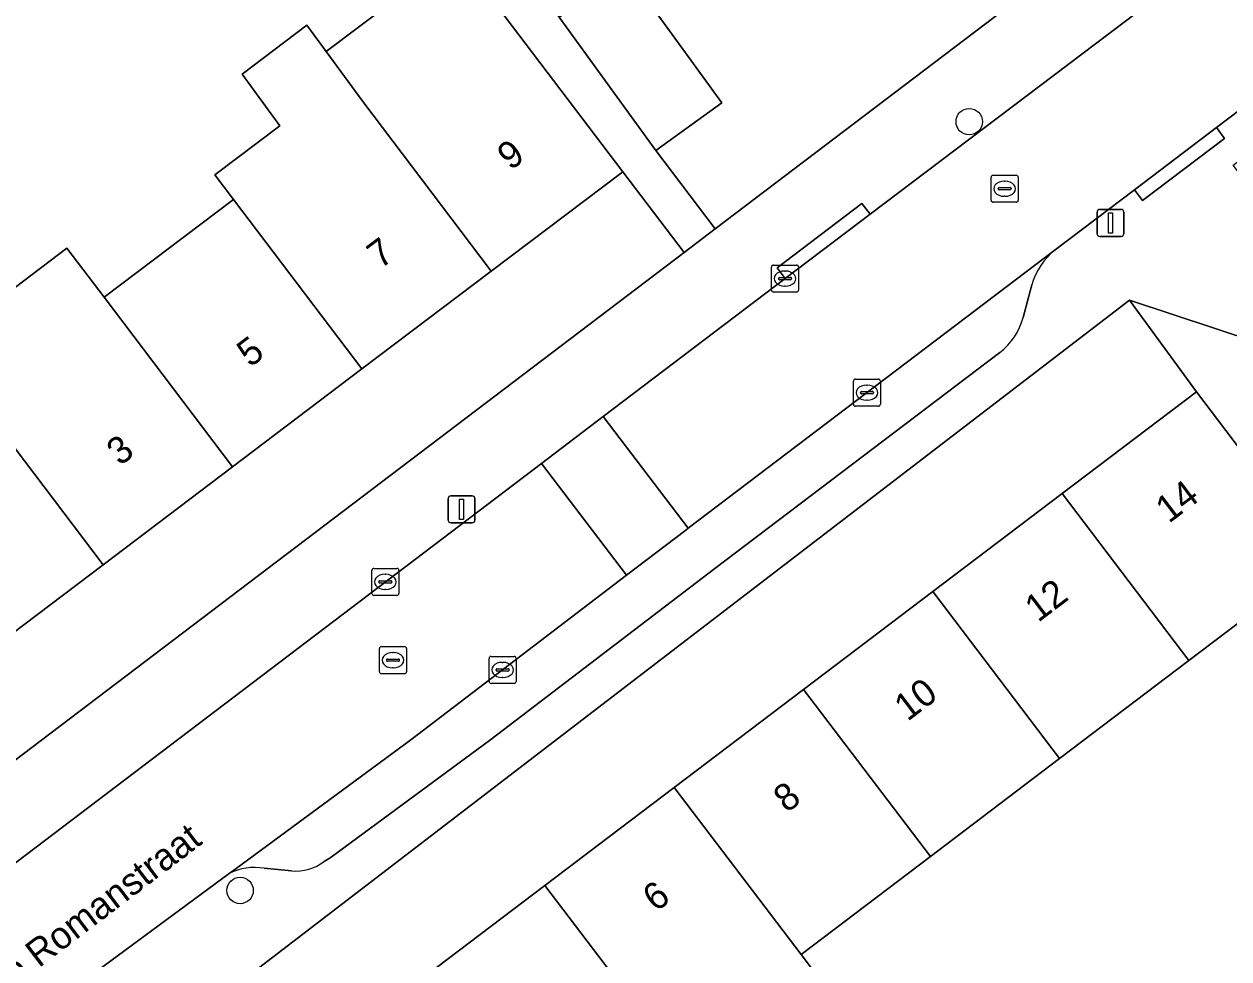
# Model space of a CAD drawing. Extents: x 160030 to 160839, y 385325 to 386450.
# Drawn here: x 160516.69 to 160561.23, y 385707.05 to 385741.63 of the extents above; entities that cross this region are included whole.
import ezdxf

# ---------------------------------------------------------------- set-up
doc = ezdxf.new("R2010")
doc.units = 0
for name, color, linetype in [('IMGEO_Boom', 7, 'Continuous'), ('IMGEO_Erf', 7, 'Continuous'), ('IMGEO_Kolk', 7, 'Continuous'), ('IMGEO_Lichtmast', 7, 'Continuous'), ('IMGEO_Openbare_ruimte_label', 7, 'Continuous'), ('IMGEO_Pand', 7, 'Continuous'), ('IMGEO_Pand_nummerreeks', 7, 'Continuous'), ('IMGEO_Parkeervlak_open', 7, 'Continuous'), ('IMGEO_Rijbaan_lokaal_open', 7, 'Continuous'), ('IMGEO_Rioolput', 7, 'Continuous'), ('IMGEO_Voetpad_open', 7, 'Continuous')]:
    doc.layers.add(name, color=color, linetype=linetype)

msp = doc.modelspace()

# ---------------------------------------------------------------- linework, layer by layer
at = {"layer": 'IMGEO_Boom'}
for centre in [(160551.633, 385738.018), (160524.673, 385709.584)]:
    msp.add_circle(centre, 0.489, dxfattribs=at)
at = {"layer": 'IMGEO_Erf'}
for points in [[(160515.108, 385769.357), (160517.474, 385771.187), (160520.533, 385767.232), (160523.459, 385763.448), (160521.093, 385761.618), (160522.338, 385759.908), (160524.704, 385761.738), (160527.764, 385757.781), (160530.689, 385753.999), (160528.323, 385752.169), (160529.567, 385750.461), (160531.933, 385752.291), (160534.996, 385748.331), (160537.918, 385744.552), (160535.552, 385742.722), (160536.466, 385741.882), (160538.905, 385743.65), (160542.483, 385738.715), (160540.043, 385736.947), (160542.238, 385734.055), (160560.655, 385748.033)], [(160524.431, 385735.145), (160523.743, 385736.054), (160526.14, 385737.867), (160524.745, 385739.771), (160527.146, 385741.587), (160527.86, 385740.613), (160532.693, 385744.268), (160526.41, 385752.424), (160522.804, 385749.652), (160523.527, 385748.71), (160522.242, 385747.722), (160519.899, 385750.771), (160518.927, 385750.024), (160520.666, 385747.761), (160518.955, 385746.447), (160520.872, 385743.953), (160518.946, 385742.472), (160517.028, 385744.967), (160515.289, 385747.229)], [(160512.412, 385711.419), (160541.087, 385733.182), (160538.821, 385736.167), (160533.961, 385732.491), (160529.176, 385728.871), (160524.39, 385725.251), (160519.605, 385721.631), (160514.748, 385717.957), (160510.002, 385724.23), (160514.859, 385727.904), (160513.486, 385729.718), (160518.273, 385733.339), (160519.645, 385731.525), (160524.431, 385735.145)], [(160531.164, 385706.148), (160535.946, 385709.773), (160540.728, 385713.397), (160545.51, 385717.021), (160550.291, 385720.645), (160555.072, 385724.269), (160560.033, 385728.029), (160557.562, 385731.421), (160520.069, 385702.649)], [(160561.982, 385705.297), (160571.736, 385712.562), (160571.701, 385712.609), (160564.717, 385721.848), (160559.756, 385718.088), (160554.975, 385714.464), (160550.194, 385710.84), (160545.412, 385707.216), (160546.735, 385705.47)]]:
    msp.add_lwpolyline(points, dxfattribs=at)
at = {"layer": 'IMGEO_Kolk'}
for p, q in [((160544.319, 385731.789), (160544.319, 385732.641)), ((160544.394, 385732.715), (160545.246, 385732.715)), ((160545.32, 385732.641), (160545.32, 385731.789)), ((160544.578, 385732.209), (160544.578, 385732.221)), ((160545.016, 385732.172), (160544.618, 385732.172)), ((160544.621, 385732.258), (160545.019, 385732.258)), ((160544.807, 385732.495), (160544.832, 385732.495)), ((160545.062, 385732.221), (160545.062, 385732.209)), ((160545.246, 385731.715), (160544.394, 385731.715)), ((160544.83, 385731.935), (160544.805, 385731.935)), ((160547.348, 385727.569), (160547.348, 385728.421)), ((160547.423, 385728.495), (160548.275, 385728.495)), ((160547.836, 385728.275), (160547.861, 385728.275)), ((160548.349, 385728.421), (160548.349, 385727.569)), ((160547.607, 385727.989), (160547.607, 385728.001)), ((160548.045, 385727.952), (160547.647, 385727.952)), ((160547.65, 385728.038), (160548.048, 385728.038)), ((160547.859, 385727.715), (160547.834, 385727.715)), ((160548.091, 385728.001), (160548.091, 385727.989)), ((160548.275, 385727.495), (160547.423, 385727.495)), ((160529.544, 385720.572), (160529.544, 385721.424)), ((160529.619, 385721.498), (160530.471, 385721.498)), ((160530.545, 385721.424), (160530.545, 385720.572)), ((160529.803, 385720.992), (160529.803, 385721.004)), ((160530.241, 385720.955), (160529.843, 385720.955)), ((160529.846, 385721.041), (160530.244, 385721.041)), ((160530.032, 385721.278), (160530.057, 385721.278)), ((160530.287, 385721.004), (160530.287, 385720.992)), ((160530.055, 385720.718), (160530.03, 385720.718)), ((160530.471, 385720.498), (160529.619, 385720.498)), ((160533.878, 385717.316), (160533.878, 385718.168)), ((160533.953, 385718.242), (160534.805, 385718.242)), ((160534.366, 385718.022), (160534.391, 385718.022)), ((160534.879, 385718.168), (160534.879, 385717.316)), ((160534.137, 385717.736), (160534.137, 385717.748)), ((160534.575, 385717.699), (160534.177, 385717.699)), ((160534.18, 385717.785), (160534.578, 385717.785)), ((160534.389, 385717.462), (160534.364, 385717.462)), ((160534.621, 385717.748), (160534.621, 385717.736)), ((160534.805, 385717.242), (160533.953, 385717.242))]:
    msp.add_line(p, q, dxfattribs=at)
for points in [[(160544.319, 385731.789), (160544.319, 385732.641)], [(160544.394, 385732.715), (160545.246, 385732.715)], [(160545.32, 385732.641), (160545.32, 385731.789)], [(160545.246, 385731.715), (160544.394, 385731.715)], [(160547.348, 385727.569), (160547.348, 385728.421)], [(160547.423, 385728.495), (160548.275, 385728.495)], [(160548.349, 385728.421), (160548.349, 385727.569)], [(160548.275, 385727.495), (160547.423, 385727.495)], [(160529.544, 385720.572), (160529.544, 385721.424)], [(160529.619, 385721.498), (160530.471, 385721.498)], [(160530.545, 385721.424), (160530.545, 385720.572)], [(160530.471, 385720.498), (160529.619, 385720.498)], [(160533.878, 385717.316), (160533.878, 385718.168)], [(160533.953, 385718.242), (160534.805, 385718.242)], [(160534.879, 385718.168), (160534.879, 385717.316)], [(160534.805, 385717.242), (160533.953, 385717.242)]]:
    msp.add_lwpolyline(points, dxfattribs=at)
for centre, radius, start, end in [((160544.396, 385732.639), 0.0765, 91.552, 178.448), ((160544.396, 385732.639), 0.0765, 91.552, 178.448), ((160545.244, 385732.639), 0.0765, 1.552, 88.448), ((160545.244, 385732.639), 0.0765, 1.552, 88.448), ((160544.618, 385732.218), 0.0403, 85.8775, 175.7526), ((160544.615, 385732.208), 0.0366, 178.938, 274.7102), ((160545.019, 385732.215), 0.043, 264.8664, 352.4533), ((160545.023, 385732.22), 0.0386, 1.7309, 96.639), ((160544.396, 385731.791), 0.0765, 181.552, 268.448), ((160544.396, 385731.791), 0.0765, 181.552, 268.448), ((160545.244, 385731.791), 0.0765, 271.552, 358.448), ((160545.244, 385731.791), 0.0765, 271.552, 358.448), ((160547.425, 385728.419), 0.0765, 91.552, 178.448), ((160547.425, 385728.419), 0.0765, 91.552, 178.448), ((160548.273, 385728.419), 0.0765, 1.552, 88.448), ((160548.273, 385728.419), 0.0765, 1.552, 88.448), ((160547.647, 385727.998), 0.0403, 85.8775, 175.7526), ((160547.644, 385727.988), 0.0366, 178.938, 274.7102), ((160548.048, 385727.995), 0.043, 264.8664, 352.4533), ((160548.052, 385728), 0.0386, 1.7309, 96.639), ((160547.425, 385727.571), 0.0765, 181.552, 268.448), ((160547.425, 385727.571), 0.0765, 181.552, 268.448), ((160548.273, 385727.571), 0.0765, 271.552, 358.448), ((160548.273, 385727.571), 0.0765, 271.552, 358.448), ((160529.621, 385721.422), 0.0765, 91.552, 178.448), ((160529.621, 385721.422), 0.0765, 91.552, 178.448), ((160530.469, 385721.422), 0.0765, 1.552, 88.448), ((160530.469, 385721.422), 0.0765, 1.552, 88.448), ((160529.843, 385721.001), 0.0403, 85.8775, 175.7526), ((160529.84, 385720.991), 0.0366, 178.938, 274.7102), ((160530.244, 385720.998), 0.043, 264.8664, 352.4533), ((160530.248, 385721.003), 0.0386, 1.7309, 96.639), ((160529.621, 385720.574), 0.0765, 181.552, 268.448), ((160529.621, 385720.574), 0.0765, 181.552, 268.448), ((160530.469, 385720.574), 0.0765, 271.552, 358.448), ((160530.469, 385720.574), 0.0765, 271.552, 358.448), ((160533.955, 385718.166), 0.0765, 91.552, 178.448), ((160533.955, 385718.166), 0.0765, 91.552, 178.448), ((160534.803, 385718.166), 0.0765, 1.552, 88.448), ((160534.803, 385718.166), 0.0765, 1.552, 88.448), ((160534.177, 385717.745), 0.0403, 85.8775, 175.7526), ((160534.174, 385717.735), 0.0366, 178.938, 274.7102), ((160534.578, 385717.742), 0.043, 264.8664, 352.4533), ((160534.582, 385717.747), 0.0386, 1.7309, 96.639), ((160533.955, 385717.318), 0.0765, 181.552, 268.448), ((160533.955, 385717.318), 0.0765, 181.552, 268.448), ((160534.803, 385717.318), 0.0765, 271.552, 358.448), ((160534.803, 385717.318), 0.0765, 271.552, 358.448)]:
    msp.add_arc(centre, radius, start, end, dxfattribs=at)
for centre, major_axis, ratio, start_param, end_param in [((160544.806, 385732.215), (-0.387, 0.002), 0.722429, 4.712389, 7.853982), ((160544.831, 385732.215), (-0.39, 0.002), 0.717154, 1.570796, 4.712389), ((160547.835, 385727.995), (-0.387, 0.002), 0.722429, 4.712389, 7.853982), ((160547.86, 385727.995), (-0.39, 0.002), 0.717154, 1.570796, 4.712389), ((160530.031, 385720.998), (-0.387, 0.002), 0.722429, 4.712389, 7.853982), ((160530.056, 385720.998), (-0.39, 0.002), 0.717154, 1.570796, 4.712389), ((160534.365, 385717.742), (-0.387, 0.002), 0.722429, 4.712389, 7.853982), ((160534.39, 385717.742), (-0.39, 0.002), 0.717154, 1.570796, 4.712389)]:
    msp.add_ellipse(centre, major_axis=major_axis, ratio=ratio, start_param=start_param, end_param=end_param, dxfattribs=at)
at = {"layer": 'IMGEO_Lichtmast'}
for p, q in [((160556.458, 385734.775), (160557.248, 385734.775)), ((160557.248, 385734.775), (160556.458, 385734.775)), ((160556.358, 385733.875), (160556.358, 385734.675)), ((160556.358, 385734.675), (160556.358, 385733.875)), ((160557.348, 385734.675), (160557.348, 385733.875)), ((160557.348, 385733.875), (160557.348, 385734.675)), ((160557.248, 385733.775), (160556.458, 385733.775)), ((160556.458, 385733.775), (160557.248, 385733.775)), ((160532.368, 385723.28), (160532.368, 385724.08)), ((160532.368, 385724.08), (160532.368, 385723.28)), ((160532.468, 385724.18), (160533.258, 385724.18)), ((160533.258, 385724.18), (160532.468, 385724.18)), ((160533.358, 385724.08), (160533.358, 385723.28)), ((160533.358, 385723.28), (160533.358, 385724.08)), ((160533.258, 385723.18), (160532.468, 385723.18)), ((160532.468, 385723.18), (160533.258, 385723.18))]:
    msp.add_line(p, q, dxfattribs=at)
for points in [[(160556.778, 385734.65), (160556.928, 385734.65), (160556.928, 385733.9), (160556.778, 385733.9), (160556.778, 385734.65)], [(160532.788, 385724.055), (160532.938, 385724.055), (160532.938, 385723.305), (160532.788, 385723.305), (160532.788, 385724.055)]]:
    msp.add_lwpolyline(points, dxfattribs=at)
for centre, start, end in [((160556.458, 385734.675), 90, 180), ((160556.458, 385734.675), 90, 180), ((160557.248, 385734.675), 0, 90), ((160557.248, 385734.675), 360, 90), ((160556.458, 385733.875), 180, 270), ((160556.458, 385733.875), 180, 270), ((160557.248, 385733.875), 270, 0), ((160557.248, 385733.875), 270, 0), ((160532.468, 385724.08), 90, 180), ((160532.468, 385724.08), 90, 180), ((160533.258, 385724.08), 0, 90), ((160533.258, 385724.08), 360, 90), ((160532.468, 385723.28), 180, 270), ((160532.468, 385723.28), 180, 270), ((160533.258, 385723.28), 270, 0), ((160533.258, 385723.28), 270, 0)]:
    msp.add_arc(centre, 0.1, start, end, dxfattribs=at)
at = {"layer": 'IMGEO_Pand'}
for points in [[(160533.961, 385732.491), (160538.821, 385736.167), (160532.693, 385744.268), (160527.86, 385740.613), (160529.215, 385738.764)], [(160542.483, 385738.715), (160538.905, 385743.65), (160536.466, 385741.882), (160540.043, 385736.947)], [(160529.215, 385738.764), (160527.86, 385740.613), (160527.146, 385741.587), (160524.745, 385739.771), (160526.14, 385737.867), (160523.743, 385736.054), (160524.431, 385735.145), (160529.176, 385728.871), (160533.961, 385732.491)], [(160524.431, 385735.145), (160519.645, 385731.525), (160524.39, 385725.251), (160529.176, 385728.871)], [(160519.645, 385731.525), (160518.273, 385733.339), (160513.486, 385729.718), (160514.859, 385727.904), (160519.605, 385721.631), (160524.39, 385725.251)], [(160514.859, 385727.904), (160510.002, 385724.23), (160514.748, 385717.957), (160519.605, 385721.631)], [(160560.033, 385728.029), (160555.072, 385724.269), (160559.756, 385718.088), (160564.717, 385721.848)], [(160554.975, 385714.464), (160559.756, 385718.088), (160555.072, 385724.269), (160550.291, 385720.645)], [(160550.291, 385720.645), (160545.51, 385717.021), (160550.194, 385710.84), (160554.975, 385714.464)], [(160545.412, 385707.216), (160550.194, 385710.84), (160545.51, 385717.021), (160540.728, 385713.397)], [(160540.728, 385713.397), (160535.946, 385709.773), (160540.63, 385703.592), (160541.946, 385701.851), (160546.735, 385705.47), (160545.412, 385707.216)], [(160535.946, 385709.773), (160531.164, 385706.148), (160535.833, 385699.956), (160537.767, 385697.437), (160542.545, 385701.058), (160541.946, 385701.851), (160540.63, 385703.592)]]:
    msp.add_lwpolyline(points, close=True, dxfattribs=at)
at = {"layer": 'IMGEO_Parkeervlak_open'}
for points in [[(160554.811, 385733.279), (160541.234, 385722.979), (160541.15, 385722.915), (160538.961, 385721.244), (160530.986, 385715.154), (160524.523, 385710.395), (160524.275, 385710.212)], [(160553.627, 385730.778), (160553.949, 385731.989)], [(160542.231, 385721.495), (160552.758, 385729.482)], [(160527.785, 385710.657), (160528.045, 385710.822), (160533.948, 385715.17), (160542.231, 385721.495)], [(160525.558, 385710.406), (160526.571, 385710.309)]]:
    msp.add_lwpolyline(points, dxfattribs=at)
for centre, radius, start, end in [((160556.418, 385731.272), 2.571, 128.6885, 163.8084), ((160551.314, 385731.39), 2.393, 307.1268, 345.1876), ((160525.208, 385708.378), 2.058, 80.2215, 116.9754), ((160526.725, 385712.062), 1.759, 264.9623, 307.0282)]:
    msp.add_arc(centre, radius, start, end, dxfattribs=at)
at = {"layer": 'IMGEO_Rijbaan_lokaal_open'}
msp.add_lwpolyline([(160560.591, 385744.234), (160559.986, 385743.699), (160547.963, 385734.592), (160544.828, 385732.218), (160538.099, 385727.11), (160541.234, 385722.979), (160554.811, 385733.279), (160557.742, 385735.502), (160560.769, 385737.799), (160566.24, 385741.95)], dxfattribs=at)
for points in [[(160538.961, 385721.244), (160541.15, 385722.915), (160541.234, 385722.979), (160538.099, 385727.11), (160535.821, 385725.38)], [(160530.986, 385715.154), (160538.961, 385721.244), (160535.821, 385725.38), (160514.409, 385709.125), (160517.414, 385705.154), (160517.819, 385705.458), (160524.275, 385710.212), (160524.523, 385710.395)]]:
    msp.add_lwpolyline(points, close=True, dxfattribs=at)
at = {"layer": 'IMGEO_Rioolput'}
for p, q in [((160552.441, 385735.112), (160552.441, 385735.964)), ((160552.516, 385736.038), (160553.368, 385736.038)), ((160552.929, 385735.818), (160552.954, 385735.818)), ((160553.442, 385735.964), (160553.442, 385735.112)), ((160552.7, 385735.532), (160552.7, 385735.544)), ((160553.138, 385735.495), (160552.74, 385735.495)), ((160552.743, 385735.581), (160553.141, 385735.581)), ((160552.952, 385735.258), (160552.927, 385735.258)), ((160553.184, 385735.544), (160553.184, 385735.532)), ((160553.368, 385735.038), (160552.516, 385735.038)), ((160529.825, 385717.676), (160529.825, 385718.528)), ((160529.9, 385718.602), (160530.752, 385718.602)), ((160530.313, 385718.382), (160530.338, 385718.382)), ((160530.826, 385718.528), (160530.826, 385717.676)), ((160530.084, 385718.096), (160530.084, 385718.108)), ((160530.522, 385718.059), (160530.124, 385718.059)), ((160530.127, 385718.145), (160530.525, 385718.145)), ((160530.568, 385718.108), (160530.568, 385718.096)), ((160530.752, 385717.602), (160529.9, 385717.602)), ((160530.336, 385717.822), (160530.311, 385717.822))]:
    msp.add_line(p, q, dxfattribs=at)
for points in [[(160552.441, 385735.112), (160552.441, 385735.964)], [(160552.516, 385736.038), (160553.368, 385736.038)], [(160553.442, 385735.964), (160553.442, 385735.112)], [(160553.368, 385735.038), (160552.516, 385735.038)], [(160529.825, 385717.676), (160529.825, 385718.528)], [(160529.9, 385718.602), (160530.752, 385718.602)], [(160530.826, 385718.528), (160530.826, 385717.676)], [(160530.752, 385717.602), (160529.9, 385717.602)]]:
    msp.add_lwpolyline(points, dxfattribs=at)
for centre, radius, start, end in [((160552.518, 385735.962), 0.0765, 91.552, 178.448), ((160552.518, 385735.962), 0.0765, 91.552, 178.448), ((160553.366, 385735.962), 0.0765, 1.552, 88.448), ((160553.366, 385735.962), 0.0765, 1.552, 88.448), ((160552.74, 385735.541), 0.0403, 85.8775, 175.7526), ((160552.737, 385735.531), 0.0366, 178.938, 274.7102), ((160553.141, 385735.538), 0.043, 264.8664, 352.4533), ((160553.145, 385735.543), 0.0386, 1.7309, 96.639), ((160552.518, 385735.114), 0.0765, 181.552, 268.448), ((160552.518, 385735.114), 0.0765, 181.552, 268.448), ((160553.366, 385735.114), 0.0765, 271.552, 358.448), ((160553.366, 385735.114), 0.0765, 271.552, 358.448), ((160529.902, 385718.526), 0.0765, 91.552, 178.448), ((160529.902, 385718.526), 0.0765, 91.552, 178.448), ((160530.75, 385718.526), 0.0765, 1.552, 88.448), ((160530.75, 385718.526), 0.0765, 1.552, 88.448), ((160530.124, 385718.105), 0.0403, 85.8775, 175.7526), ((160530.121, 385718.095), 0.0366, 178.938, 274.7102), ((160530.525, 385718.102), 0.043, 264.8664, 352.4533), ((160530.529, 385718.107), 0.0386, 1.7309, 96.639), ((160529.902, 385717.678), 0.0765, 181.552, 268.448), ((160529.902, 385717.678), 0.0765, 181.552, 268.448), ((160530.75, 385717.678), 0.0765, 271.552, 358.448), ((160530.75, 385717.678), 0.0765, 271.552, 358.448)]:
    msp.add_arc(centre, radius, start, end, dxfattribs=at)
for centre, major_axis, ratio, start_param, end_param in [((160552.928, 385735.538), (-0.387, 0.002), 0.722429, 4.712389, 7.853982), ((160552.953, 385735.538), (-0.39, 0.002), 0.717154, 1.570796, 4.712389), ((160530.312, 385718.102), (-0.387, 0.002), 0.722429, 4.712389, 7.853982), ((160530.337, 385718.102), (-0.39, 0.002), 0.717154, 1.570796, 4.712389)]:
    msp.add_ellipse(centre, major_axis=major_axis, ratio=ratio, start_param=start_param, end_param=end_param, dxfattribs=at)
at = {"layer": 'IMGEO_Voetpad_open'}
for points in [[(160515.289, 385747.229), (160518.927, 385750.024), (160519.899, 385750.771), (160524.791, 385754.53), (160526.41, 385752.424), (160532.693, 385744.268), (160538.821, 385736.167), (160541.087, 385733.182), (160542.238, 385734.055), (160540.043, 385736.947), (160536.466, 385741.882), (160535.552, 385742.722), (160532.6, 385746.54), (160529.567, 385750.461), (160528.323, 385752.169), (160525.371, 385755.987), (160522.338, 385759.908), (160521.093, 385761.618), (160518.141, 385765.435), (160515.108, 385769.357)], [(160560.655, 385748.033), (160542.238, 385734.055), (160541.087, 385733.182), (160512.412, 385711.419)], [(160535.821, 385725.38), (160538.099, 385727.11), (160544.828, 385732.218), (160544.528, 385732.617), (160547.663, 385734.991), (160547.963, 385734.592), (160559.986, 385743.699), (160560.591, 385744.234)], [(160566.24, 385741.95), (160560.769, 385737.799), (160561.071, 385737.401), (160558.044, 385735.104), (160557.742, 385735.502), (160554.811, 385733.279)], [(160520.069, 385702.649), (160557.562, 385731.421), (160562.284, 385729.851), (160564.971, 385731.664), (160561.394, 385736.407), (160568.362, 385741.668)], [(160553.949, 385731.989), (160553.627, 385730.778)], [(160552.758, 385729.482), (160542.231, 385721.495), (160533.948, 385715.17), (160528.045, 385710.822), (160527.785, 385710.657)], [(160509.858, 385711.766), (160509.915, 385711.677), (160512.438, 385708.258), (160513.429, 385708.688), (160514.388, 385709.112), (160514.409, 385709.125), (160535.821, 385725.38)], [(160526.571, 385710.309), (160525.558, 385710.406)], [(160524.275, 385710.212), (160517.819, 385705.458), (160517.414, 385705.154), (160517.224, 385705.012)]]:
    msp.add_lwpolyline(points, dxfattribs=at)
for points in [[(160557.742, 385735.502), (160558.044, 385735.104), (160561.071, 385737.401), (160560.769, 385737.799)], [(160544.828, 385732.218), (160547.963, 385734.592), (160547.663, 385734.991), (160544.528, 385732.617)], [(160574.444, 385713.948), (160572.305, 385716.77), (160570.817, 385718.707), (160569.498, 385720.425), (160566.062, 385725.151), (160562.284, 385729.851), (160557.562, 385731.421), (160560.033, 385728.029), (160564.717, 385721.848), (160571.701, 385712.609), (160571.736, 385712.562), (160572.541, 385711.499), (160572.568, 385711.463), (160579.63, 385702.121), (160584.314, 385695.94), (160586.71, 385692.941), (160589.109, 385694.724), (160585.584, 385699.362), (160584.218, 385701.243), (160579.567, 385707.194), (160578.096, 385709.131), (160576.805, 385710.831)]]:
    msp.add_lwpolyline(points, close=True, dxfattribs=at)
for centre, radius, start, end in [((160556.418, 385731.272), 2.571, 128.6885, 163.8084), ((160551.314, 385731.39), 2.393, 307.1268, 345.1876), ((160525.208, 385708.378), 2.058, 80.2215, 116.9754), ((160526.725, 385712.062), 1.759, 264.9623, 307.0282)]:
    msp.add_arc(centre, radius, start, end, dxfattribs=at)

# ---------------------------------------------------------------- texts
at = {"layer": 'IMGEO_Openbare_ruimte_label'}
msp.add_text('Jacob Romanstraat', height=1, rotation=37.2823, dxfattribs=at).set_placement((160514.097, 385704.316))
at = {"layer": 'IMGEO_Pand_nummerreeks'}
for s, rotation, p in [('9', 37.1057, (160534.673, 385736.19)), ('7', 37.1047, (160529.86, 385732.548)), ('5', 37.1057, (160525.044, 385728.906)), ('3', 37.1047, (160520.23, 385725.264)), ('14', 37.1601, (160559.012, 385723.139)), ('12', 37.1601, (160554.177, 385719.476)), ('10', 37.1601, (160549.35, 385715.816)), ('8', 37.1601, (160544.884, 385712.432)), ('6', 37.162, (160540.049, 385708.766))]:
    msp.add_text(s, height=1, rotation=rotation, dxfattribs=at).set_placement(p)

doc.saveas('drawing.dxf')
